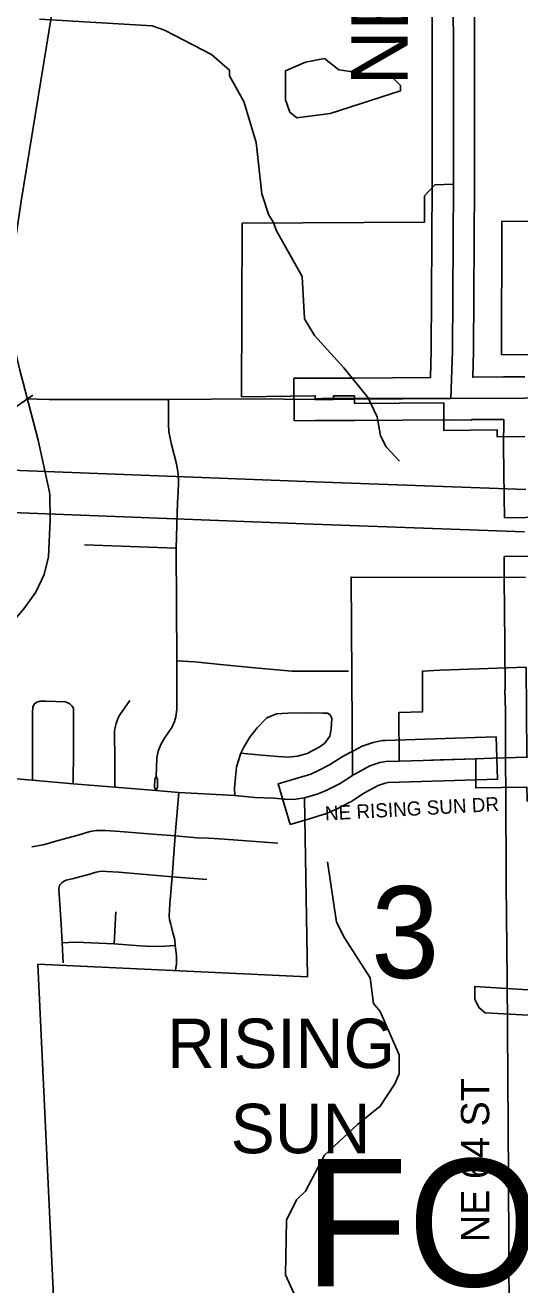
# Model space of a CAD drawing. Extents: x -1403959 to 81668, y -1400582 to 11018.
# Drawn here: x 7812.6 to 7880.3, y 8209.8 to 8382.1 of the extents above; entities that cross this region are included whole.
import ezdxf

# ---------------------------------------------------------------- set-up
doc = ezdxf.new("R2010")
doc.units = 0
for name, color, linetype in [('tdCiCityStreetTxt', 7, 'Continuous'), ('tdCiCoBndryTxt', 7, 'Continuous'), ('tdCiRRCL', 7, 'Continuous'), ('tdCiSectLine', 7, 'Continuous'), ('tdCiSectNmbr', 7, 'Continuous'), ('tdCiSectTwpRng', 7, 'Continuous'), ('tdCoCityStreetMajor', 7, 'Continuous'), ('tdCoClipBndry', 7, 'Continuous'), ('tdCoCoBndryPart', 7, 'Continuous'), ('tdCoDivCarto', 7, 'Continuous'), ('tdCoIntCL', 7, 'Continuous'), ('tdCoSectLinePart', 7, 'Continuous'), ('tdCoSectNmbr', 7, 'Continuous'), ('tdCoStrucSecCoName', 7, 'Continuous'), ('tdCoSurfBitum', 7, 'Continuous')]:
    doc.layers.add(name, color=color, linetype=linetype)

msp = doc.modelspace()

# ---------------------------------------------------------------- linework, layer by layer
at = {"layer": 'tdCiCityStreetTxt'}
msp.add_line((7809.59, 8328.74), (7813.61, 8331.52), dxfattribs=at)
at = {"layer": 'tdCiCoBndryTxt'}
for points in [[(7871.18, 8360.31), (7871.18, 8360.39), (7871.13, 8403.5)], [(7870.85, 8331.05), (7871.04, 8337.6), (7871.18, 8360.31)], [(7852.27, 8330.93), (7854.7, 8330.94), (7854.7, 8330.94)], [(7854.7, 8330.94), (7854.78, 8330.94)], [(7857.64, 8330.96), (7857.73, 8330.96)], [(7857.73, 8330.96), (7870.85, 8331.05)], [(7870.85, 8331.05), (7880.98, 8331.12)], [(7863.77, 8281.43), (7867.02, 8281.53), (7874.22, 8281.76)], [(7874.22, 8281.76), (7874.23, 8281.76)], [(7857.36, 8279.46), (7857.54, 8279.58), (7857.69, 8279.66), (7859.73, 8280.76), (7861.12, 8281.22), (7861.95, 8281.37), (7863.77, 8281.43)], [(7850.8, 8276.38), (7852.67, 8276.93), (7853.87, 8277.46), (7855.69, 8278.38), (7857.35, 8279.46)], [(7857.35, 8279.46), (7857.36, 8279.46)]]:
    msp.add_lwpolyline(points, dxfattribs=at)
at = {"layer": 'tdCiRRCL'}
for points in [[(7871.13, 8403.5), (7871.18, 8360.39), (7868.66, 8360.29), (7867.22, 8358.79), (7867.23, 8355.2), (7842.27, 8355.04), (7842.19, 8331.29), (7852.27, 8331.42), (7852.27, 8330.93), (7854.78, 8330.94), (7854.77, 8331.42), (7857.64, 8331.42), (7857.64, 8330.96), (7857.65, 8330.36), (7869.86, 8330.44), (7869.85, 8326.69), (7877.16, 8326.78), (7877.15, 8325.83), (7880.96, 8325.87)], [(7895.07, 8337.17), (7877.77, 8337.05), (7877.8, 8355.3), (7895.04, 8355.33)], [(7881.05, 8306.55), (7857.18, 8306.61), (7857.36, 8279.46), (7855.69, 8278.38), (7853.87, 8277.46), (7852.67, 8276.93), (7850.8, 8276.38), (7851.21, 8251.89), (7814.31, 8253.66), (7816.58, 8205.21)], [(7881.46, 8246.67), (7875.54, 8246.98), (7874.68, 8247.72), (7874.11, 8248.83), (7874.11, 8250.59), (7881.43, 8250.13)]]:
    msp.add_lwpolyline(points, dxfattribs=at)
msp.add_lwpolyline([(7881.26, 8276.22), (7881.25, 8277.85), (7874.25, 8277.77), (7874.23, 8281.76), (7869.31, 8281.61), (7867.02, 8281.53), (7863.77, 8281.43), (7863.73, 8288.08), (7866.97, 8288.18), (7866.94, 8293.76), (7869.37, 8293.87), (7881.14, 8294.27), (7881.2, 8288.34), (7881.23, 8281.96), (7885.46, 8282.05), (7885.49, 8276.31), (7887.3, 8276.34), (7887.3, 8276.04), (7881.26, 8275.95)], close=True, dxfattribs=at)
at = {"layer": 'tdCiSectLine'}
for points in [[(7919.84, 8449.07), (7874.37, 8448.77), (7874.37, 8448.75), (7874.36, 8448.75), (7874.36, 8448.74), (7874.34, 8448.74), (7874.08, 8428.43), (7874.02, 8409.12), (7874.08, 8360.4), (7874.08, 8360.39), (7874.08, 8360.38), (7873.94, 8337.58), (7873.94, 8337.52), (7873.84, 8333.97), (7878.08, 8334), (7878.08, 8334.02), (7878.08, 8334.02), (7878.08, 8334.03), (7880.97, 8334.02)], [(7878.18, 8314.74), (7878.14, 8317.64), (7878.06, 8324.54), (7878.06, 8324.58), (7878.06, 8324.59), (7878.07, 8328.2), (7873.67, 8328.17), (7873.67, 8328.07), (7870.82, 8328.15), (7857.7, 8328.06), (7857.67, 8328.06), (7857.66, 8328.06), (7854.76, 8328.04), (7854.76, 8328.04), (7852.29, 8328.03), (7849.39, 8328.01), (7849.36, 8333.82), (7852.26, 8333.83), (7854.76, 8333.85), (7857.63, 8333.86), (7868.03, 8333.94), (7868.14, 8337.65), (7868.27, 8360.4), (7868.22, 8409.12)], [(7883.98, 8314.81), (7878.18, 8314.74)], [(7878.82, 8204.92), (7878.7, 8224.63), (7878.52, 8251.6), (7878.41, 8264.6), (7878.41, 8264.62), (7878.35, 8277.83), (7878.33, 8280.73), (7878.33, 8280.73), (7878.33, 8281.94), (7878.29, 8288.31), (7878.23, 8291.18), (7878.27, 8291.18), (7878.21, 8297.54), (7878.21, 8297.54), (7878.15, 8306.53), (7878.13, 8309.43), (7883.93, 8309.47)], [(7848.84, 8272.77), (7847.19, 8278.34), (7849.98, 8279.16), (7851.68, 8279.66), (7852.63, 8280.08), (7854.24, 8280.9), (7855.96, 8282.02), (7856.09, 8282.1), (7856.17, 8282.14), (7858.36, 8283.31), (7858.45, 8283.36), (7858.62, 8283.44), (7858.8, 8283.5), (7858.81, 8283.51), (7860.2, 8283.97), (7860.37, 8284.02), (7860.55, 8284.06), (7860.59, 8284.07), (7861.42, 8284.23), (7861.57, 8284.25), (7861.76, 8284.27), (7861.86, 8284.27), (7874.14, 8284.66), (7877.04, 8284.75), (7877.22, 8278.95), (7874.32, 8278.86), (7862.26, 8278.48), (7861.84, 8278.4), (7860.88, 8278.08), (7859.02, 8277.08), (7857.27, 8275.95), (7857.14, 8275.87), (7857.01, 8275.79), (7855.19, 8274.87), (7855.16, 8274.85), (7855.03, 8274.8), (7853.83, 8274.27), (7853.78, 8274.25), (7853.6, 8274.18), (7853.49, 8274.15), (7851.62, 8273.59), (7848.84, 8272.77)]]:
    msp.add_lwpolyline(points, dxfattribs=at)
at = {"layer": 'tdCiSectNmbr'}
for points in [[(7874.23, 8281.76), (7874.25, 8281.76)], [(7874.25, 8281.76), (7876.54, 8281.83), (7881.23, 8281.96)], [(7793.78, 8280.56), (7794.56, 8280.5), (7796.08, 8280.39), (7798.2, 8280.18), (7804.53, 8279.55), (7807.58, 8279.3), (7813.57, 8278.8), (7819.15, 8278.34), (7824.82, 8277.86), (7830.45, 8277.4), (7833.58, 8277.14), (7841.28, 8276.7), (7844.02, 8276.45), (7845.26, 8276.41), (7846.67, 8276.37), (7848, 8276.21), (7848.17, 8276.21), (7849.28, 8276.17), (7850.8, 8276.38)]]:
    msp.add_lwpolyline(points, dxfattribs=at)
at = {"layer": 'tdCiSectTwpRng'}
for points in [[(7812.66, 8330.99), (7815.84, 8330.91), (7831.29, 8330.91), (7832.2, 8330.92), (7843.92, 8330.99)], [(7833.32, 8295.14), (7833.32, 8295.15), (7833.23, 8310.58), (7833.42, 8316.82), (7833.51, 8318.19), (7833.56, 8319.64), (7833.51, 8320.8), (7833.3, 8322.11), (7832.61, 8324.78), (7832.42, 8325.62), (7832.24, 8326.5), (7832.18, 8327.55), (7832.2, 8330.92)], [(7843.92, 8330.99), (7852.21, 8330.93), (7852.27, 8330.93)], [(7854.78, 8330.94), (7857.64, 8330.96)], [(7820.67, 8311.05), (7833.23, 8310.58)], [(7830.5, 8279.3), (7830.59, 8281.88), (7830.76, 8282.77), (7831.12, 8283.69), (7831.64, 8284.55), (7832.63, 8286.04), (7833.02, 8286.85), (7833.19, 8287.5), (7833.34, 8288.49), (7833.32, 8292.92), (7833.32, 8295.05), (7833.32, 8295.14)], [(7833.32, 8295.15), (7835.75, 8295.01), (7839.75, 8294.61), (7843.98, 8294.19), (7849.06, 8293.73), (7856.18, 8293.75), (7856.66, 8293.76)], [(7856.66, 8293.76), (7856.82, 8293.76)], [(7813.57, 8278.8), (7813.56, 8283.08), (7813.59, 8288.03), (7813.63, 8288.85), (7813.85, 8289.26), (7814.18, 8289.49)], [(7814.18, 8289.49), (7814.6, 8289.65), (7815.4, 8289.64), (7818.09, 8289.54), (7818.59, 8289.32)], [(7818.72, 8289.2), (7818.59, 8289.32)], [(7819.15, 8278.34), (7819.17, 8283.07), (7819.19, 8288.12), (7819.16, 8288.69), (7818.97, 8288.99), (7818.72, 8289.2)], [(7824.82, 8277.86), (7824.83, 8281.59), (7824.8, 8285.39), (7824.85, 8285.84), (7825.02, 8286.56), (7825.26, 8287.26), (7825.52, 8287.77), (7826.88, 8289.71)], [(7841.28, 8276.7), (7841.2, 8277.73), (7841.5, 8280.64), (7842.02, 8282.38), (7842.09, 8282.52), (7842.49, 8283.34), (7843.31, 8284.71), (7844.3, 8286), (7845.65, 8287.35), (7846.97, 8287.9), (7848.54, 8288.01), (7851.51, 8288.04), (7853.32, 8287.98), (7853.93, 8288.01), (7854.31, 8287.76), (7854.32, 8287.75)], [(7842.09, 8282.52), (7844.94, 8282.24), (7847.13, 8282.07), (7848.62, 8281.99), (7849.83, 8282.1), (7851.15, 8282.46), (7852.83, 8283.34), (7853.57, 8283.89), (7854.26, 8284.82), (7854.45, 8285.78), (7854.53, 8287.32), (7854.32, 8287.75)], [(7830.5, 8279.3), (7830.31, 8278.94), (7830.25, 8277.84), (7830.45, 8277.4)], [(7830.45, 8277.4), (7830.69, 8277.81), (7830.69, 8278.93), (7830.5, 8279.3)], [(7832.92, 8268.74), (7833.09, 8271.19), (7833.09, 8271.27), (7833.58, 8277.14)], [(7813.47, 8269.71), (7814.02, 8269.81), (7815.23, 8270.02), (7816.77, 8270.48), (7819.97, 8271.35), (7821.46, 8271.79), (7822.33, 8271.92), (7823.53, 8271.95), (7825.57, 8271.8), (7830.02, 8271.43), (7833.09, 8271.19), (7836.12, 8270.94), (7837.64, 8270.86)], [(7837.64, 8270.86), (7839.8, 8270.75), (7847.13, 8270.2)], [(7833.13, 8252.87), (7833.26, 8253.66), (7833.27, 8254.83), (7833.11, 8256.17), (7833.03, 8256.95), (7832.8, 8257.93), (7832.49, 8259.12), (7832.33, 8259.7), (7832.28, 8260.23), (7832.36, 8261.89), (7832.7, 8265.6), (7832.92, 8268.74)], [(7817.34, 8264.52), (7817.58, 8264.78), (7817.83, 8264.96), (7818.2, 8265.12), (7818.99, 8265.3), (7821.22, 8265.93), (7822.29, 8266.23), (7822.73, 8266.33), (7823.14, 8266.37), (7823.71, 8266.33), (7825.4, 8266.23), (7832.7, 8265.6), (7837.43, 8265.21)], [(7817.76, 8253.83), (7817.63, 8256.56), (7817.48, 8259.1), (7817.2, 8263.2), (7817.17, 8263.89), (7817.22, 8264.26), (7817.34, 8264.52)], [(7824.74, 8256.41), (7824.96, 8260.82)], [(7817.65, 8256.56), (7819.42, 8256.64), (7820.57, 8256.61), (7824.74, 8256.41), (7828.25, 8256.13), (7829.99, 8256.04), (7831.74, 8256.08), (7833.11, 8256.17)]]:
    msp.add_lwpolyline(points, dxfattribs=at)
at = {"layer": 'tdCoCityStreetMajor'}
msp.add_lwpolyline([(7852.24, 8331.03), (7854.71, 8331.04)], dxfattribs=at)
at = {"layer": 'tdCoClipBndry'}
msp.add_lwpolyline([(8548.71, 8333.06), (8456.95, 8332.24), (8452.45, 8332.23), (8407.29, 8332.02), (8401.49, 8332), (8359.52, 8331.8), (8264.77, 8331.74), (8259.96, 8332.05), (8167.96, 8331.4), (8164.04, 8331.29), (8119.15, 8330.76), (8075.46, 8330.25), (8067.58, 8330.29), (7980.54, 8330.95), (7967.65, 8331.15), (7880.95, 8331.12), (7870.82, 8331.05), (7853.18, 8331.04)], dxfattribs=at)
at = {"layer": 'tdCoDivCarto'}
for points in [[(7744.63, 8198.37), (7756.94, 8210.62), (7777.54, 8230.81), (7781.58, 8235.22), (7784.58, 8239.11), (7787.13, 8242.99), (7789.2, 8246.47), (7791.08, 8250.03), (7793.09, 8254.63), (7794.38, 8258.01), (7796.16, 8263.91), (7797.5, 8270.98), (7799.78, 8285.09), (7805.43, 8318.13), (7809.97, 8344.07), (7812, 8358.08), (7818.2, 8395.81)], [(7808.25, 8321.36), (7852.18, 8319.65), (7881.11, 8318.59)], [(7807.19, 8315.58), (7851.99, 8313.85), (7880.93, 8312.79)]]:
    msp.add_lwpolyline(points, dxfattribs=at)
at = {"layer": 'tdCoIntCL'}
msp.add_lwpolyline([(7799.56, 8283.73), (7800.88, 8286.76), (7803.38, 8291.29), (7805.62, 8294.48), (7812.4, 8302.28), (7814.04, 8304.54), (7815.16, 8306.95), (7815.77, 8309.4), (7815.99, 8314.43), (7815.95, 8317.88), (7815.9, 8318.22), (7814.33, 8325.35), (7811.8, 8335.11), (7810.88, 8339.09), (7810.13, 8345.22)], dxfattribs=at)
at = {"layer": 'tdCoSurfBitum'}
for points in [[(7863.82, 8322.46), (7861.99, 8324.44), (7861.22, 8325.96), (7860.76, 8328.56), (7859.53, 8331.15), (7856.17, 8335.26), (7852.19, 8339.68), (7850.81, 8341.97), (7850.49, 8347.77), (7846.97, 8354.02), (7846.51, 8355.24), (7845.9, 8356.15), (7844.98, 8359.05), (7844.2, 8366.07), (7842.51, 8371.71), (7840.52, 8375.22), (7840.52, 8375.98), (7838.07, 8378.12), (7831.65, 8381.46), (7829.97, 8382.07), (7814.54, 8382.97)], [(7849.73, 8369.47), (7848.81, 8370.23), (7848.2, 8371.91), (7848.19, 8375.88), (7850.94, 8377.1), (7853.54, 8377.57), (7855.52, 8376.04), (7862.85, 8374.98), (7863.92, 8373.91), (7863.92, 8373.15), (7854.31, 8370.08), (7849.73, 8369.47)], [(7853.95, 8267.63), (7855.18, 8259.39), (7856.26, 8257.25), (7859.77, 8251.76), (7860.24, 8248.25), (7861.15, 8247.18), (7863.75, 8241.23), (7863.76, 8238.63), (7863.15, 8237.26), (7861.17, 8234.2), (7858.11, 8231.76), (7853.54, 8227.48), (7850.95, 8222.59), (7849.72, 8221.37), (7848.35, 8218.62), (7848.21, 8211.14), (7851.27, 8204.42)]]:
    msp.add_lwpolyline(points, dxfattribs=at)

# ---------------------------------------------------------------- texts
at = {"layer": 'tdCoCoBndryPart'}
msp.add_text('FOUR', height=17.411, rotation=0.0005, dxfattribs=at).set_placement((7850.72, 8209.55))
at = {"layer": 'tdCoSectLinePart'}
msp.add_text('3', height=12.57, rotation=0.0005, dxfattribs=at).set_placement((7859.91, 8251.74))
at = {"layer": 'tdCoSectNmbr'}
for s, height, rotation, p in [('NE 64 ST', 7.738, 89.8406, (7864.92, 8373.93)), ('NE RISING SUN DR', 1.9346, 3.1648, (7853.65, 8273.3)), ('NE 64 ST', 3.869, 90, (7876.08, 8215.6))]:
    msp.add_text(s, height=height, rotation=rotation, dxfattribs=at).set_placement(p)
at = {"layer": 'tdCoStrucSecCoName'}
for s, p in [('RISING', (7831.99, 8239.41)), ('RISING', (7831.99, 8239.41)), ('SUN', (7840.69, 8227.76)), ('SUN', (7840.69, 8227.76))]:
    msp.add_text(s, height=6.771, rotation=0.0004, dxfattribs=at).set_placement(p)

doc.saveas('drawing.dxf')
